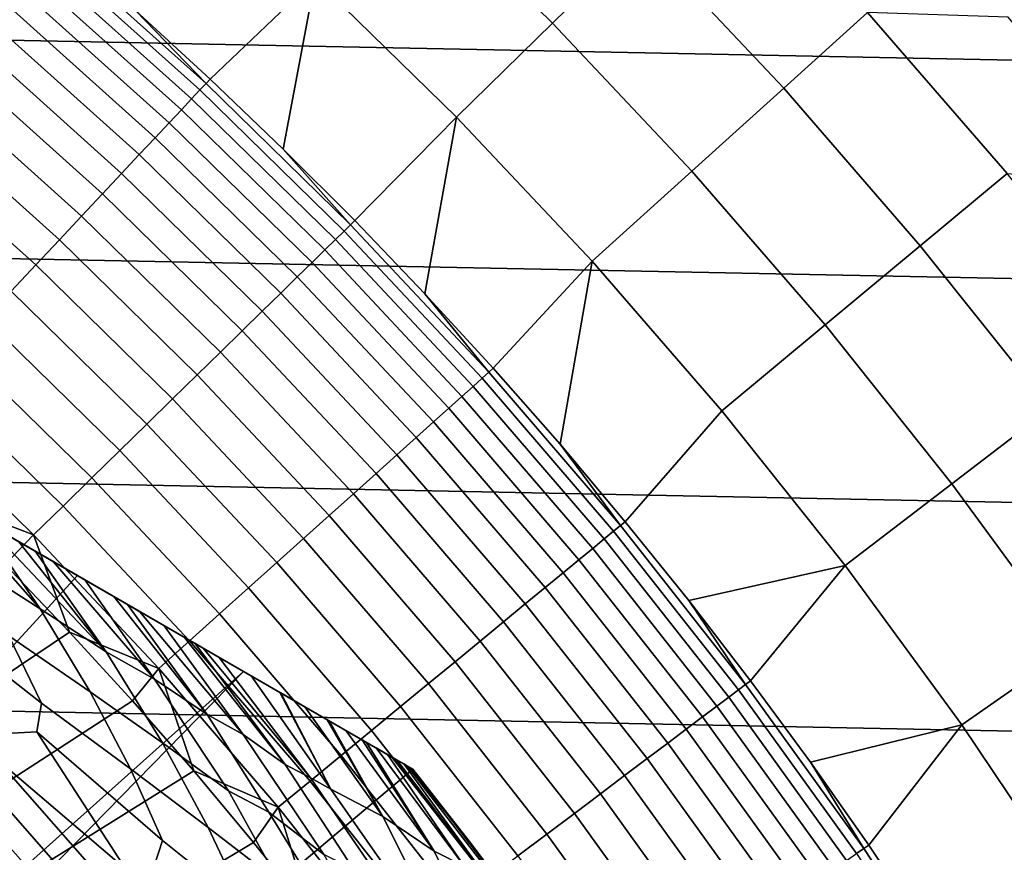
# Model space of a CAD drawing. Header units: metres. Extents: x -32 to 117, y -314 to 32.
# Tile 238 of 380: x 15.19 to 20.13, y 13.34 to 17.52. Entities that reach past the tile are written whole.
import ezdxf

# ---------------------------------------------------------------- set-up
doc = ezdxf.new("R2010")
doc.units = ezdxf.units.M
doc.layers.add('solid_24_501_064_XXX', color=7, linetype='CONTINUOUS')

msp = doc.modelspace()

# ---------------------------------------------------------------- linework, layer by layer
at = {"layer": 'solid_24_501_064_XXX'}
for points in [[(17.164658, 13.761341, 148.5), (3.335342, 21.745701, 148.5), (4.183744, 21.255875, 148.836288)], [(3.335342, 21.745701, 129.791641), (3.335342, 21.745701, 148.5), (17.164658, 13.761341, 148.5), (17.164658, 13.761341, 129.791641)], [(3.340253, 21.742865, 129.621338), (3.335342, 21.745701, 129.791641), (17.164658, 13.761341, 129.791641), (17.159746, 13.764176, 129.621338)], [(17.139305, 13.775978, 129.406357), (3.355197, 21.734238, 129.450684), (3.340253, 21.742865, 129.621338), (17.144802, 13.772804, 129.450684)], [(17.159746, 13.764176, 129.621338), (17.144802, 13.772804, 129.450684), (3.340253, 21.742865, 129.621338)], [(17.11982, 13.787229, 129.279663), (3.360694, 21.731064, 129.406357), (3.355197, 21.734238, 129.450684), (17.139305, 13.775978, 129.406357)], [(17.084394, 13.807681, 129.10791), (3.380181, 21.719812, 129.279663), (3.360694, 21.731064, 129.406357), (17.11982, 13.787229, 129.279663)], [(17.062336, 13.820416, 129.020355), (3.415605, 21.69936, 129.10791), (3.380181, 21.719812, 129.279663), (17.084394, 13.807681, 129.10791)], [(17.038164, 13.834373, 128.935287), (3.437664, 21.686625, 129.020355), (3.415605, 21.69936, 129.10791), (17.062336, 13.820416, 129.020355)], [(16.980753, 13.867519, 128.761612), (3.461836, 21.672668, 128.935287), (3.437664, 21.686625, 129.020355), (17.038164, 13.834373, 128.935287)], [(16.932249, 13.895523, 128.636612), (3.519247, 21.639523, 128.761612), (3.461836, 21.672668, 128.935287), (16.980753, 13.867519, 128.761612)], [(16.911251, 13.907645, 128.5867), (3.567751, 21.611519, 128.636612), (3.519247, 21.639523, 128.761612), (16.932249, 13.895523, 128.636612)], [(16.829237, 13.954996, 128.410522), (3.588748, 21.599396, 128.5867), (3.567751, 21.611519, 128.636612), (16.911251, 13.907645, 128.5867)], [(16.746887, 14.002541, 128.256302), (3.670763, 21.552046, 128.410522), (3.588748, 21.599396, 128.5867), (16.829237, 13.954996, 128.410522)], [(16.733585, 14.010221, 128.232971), (3.753112, 21.504501, 128.256302), (3.670763, 21.552046, 128.410522), (16.746887, 14.002541, 128.256302)], [(16.623266, 14.073914, 128.054153), (3.766415, 21.49682, 128.232971), (3.753112, 21.504501, 128.256302), (16.733585, 14.010221, 128.232971)], [(16.502417, 14.143686, 127.880692), (3.876734, 21.433128, 128.054153), (3.766415, 21.49682, 128.232971), (16.623266, 14.073914, 128.054153)], [(16.497526, 14.14651, 127.874092), (3.997584, 21.363356, 127.880692), (3.876734, 21.433128, 128.054153), (16.502417, 14.143686, 127.880692)], [(16.497526, 14.14651, 127.874092), (4.002474, 21.360531, 127.874092), (3.997584, 21.363356, 127.880692)], [(16.354189, 14.229266, 127.693161), (4.145812, 21.277775, 127.693161), (4.002474, 21.360531, 127.874092)], [(16.497526, 14.14651, 127.874092), (16.354189, 14.229266, 127.693161), (4.002474, 21.360531, 127.874092)], [(4.145812, 21.277775, 127.693161), (16.193218, 14.322203, 127.511368), (4.306782, 21.184839, 127.511368)], [(16.354189, 14.229266, 127.693161), (16.193218, 14.322203, 127.511368), (4.145812, 21.277775, 127.693161)], [(16.316256, 14.251166, 148.836288), (4.183744, 21.255875, 148.836288), (5.01775, 20.774361, 149.12825)], [(17.164658, 13.761341, 148.5), (4.183744, 21.255875, 148.836288), (16.316256, 14.251166, 148.836288)], [(4.306782, 21.184839, 127.511368), (16.193218, 14.322203, 127.511368), (16.112925, 14.368559, 127.433479)], [(4.387076, 21.138481, 127.433479), (4.306782, 21.184839, 127.511368), (16.112925, 14.368559, 127.433479)], [(4.387076, 21.138481, 127.433479), (16.112925, 14.368559, 127.433479), (16.070635, 14.392975, 127.397461)], [(4.387076, 21.138481, 127.433479), (16.070635, 14.392975, 127.397461), (4.429364, 21.114067, 127.397461)], [(4.429364, 21.114067, 127.397461), (16.070635, 14.392975, 127.397461), (16.02, 14.42221, 127.357704)], [(4.480006, 21.084829, 127.357704), (4.429364, 21.114067, 127.397461), (16.02, 14.42221, 127.357704)], [(4.480006, 21.084829, 127.357704), (16.02, 14.42221, 127.357704), (15.917484, 14.481397, 127.286102)], [(4.585603, 21.023861, 127.284103), (4.480006, 21.084829, 127.357704), (15.917484, 14.481397, 127.286102)], [(4.585603, 21.023861, 127.284103), (15.917484, 14.481397, 127.286102), (15.796026, 14.551521, 127.213036)], [(4.703994, 20.955509, 127.213028), (4.585603, 21.023861, 127.284103), (15.796026, 14.551521, 127.213036)], [(4.703994, 20.955509, 127.213028), (15.796026, 14.551521, 127.213036), (15.733983, 14.587341, 127.17955)], [(4.703994, 20.955509, 127.213028), (15.733983, 14.587341, 127.17955), (4.766017, 20.919701, 127.17955)], [(4.766017, 20.919701, 127.17955), (15.733983, 14.587341, 127.17955), (15.664571, 14.627417, 127.144661)], [(4.83546, 20.879606, 127.144646), (4.766017, 20.919701, 127.17955), (15.664571, 14.627417, 127.144661)], [(4.83546, 20.879606, 127.144646), (15.664571, 14.627417, 127.144661), (15.5188, 14.711577, 127.078682)], [(4.9812, 20.795464, 127.078682), (4.83546, 20.879606, 127.144646), (15.5188, 14.711577, 127.078682)], [(4.9812, 20.795464, 127.078682), (15.5188, 14.711577, 127.078682), (15.361296, 14.802513, 127.016624)], [(5.138761, 20.704496, 127.016602), (4.9812, 20.795464, 127.078682), (15.361296, 14.802513, 127.016624)], [(15.482249, 14.73268, 149.12825), (5.01775, 20.774361, 149.12825), (5.839837, 20.29973, 149.376968)], [(16.316256, 14.251166, 148.836288), (5.01775, 20.774361, 149.12825), (15.482249, 14.73268, 149.12825)], [(5.138761, 20.704496, 127.016602), (15.361296, 14.802513, 127.016624), (15.269307, 14.855622, 126.984024)], [(5.230693, 20.651419, 126.984024), (5.138761, 20.704496, 127.016602), (15.269307, 14.855622, 126.984024)], [(5.230693, 20.651419, 126.984024), (15.269307, 14.855622, 126.984024), (15.188452, 14.902305, 126.957336)], [(15.482249, 14.73268, 149.12825), (5.839837, 20.29973, 149.376968), (14.660162, 15.207313, 149.376968)], [(-26.140261, 19.311563, -303.5), (26.88744, 18.256929, -303.5), (27.591951, 17.173637, -303.5), (-26.88744, 18.256929, -303.5)], [(18.310503, 17.940727, 99.382652), (17.563488, 18.672657, 99.382652), (17.138014, 18.220314, 106.589211), (17.866932, 17.506115, 106.589211)], [(16.675602, 17.728701, 113.790924), (15.938597, 18.394121, 113.790924), (15.77358, 17.568945, 120.980194), (16.147943, 17.225492, 120.980194)], [(19.447931, 17.558947, 92.171654), (18.715542, 18.337587, 92.171654), (18.310503, 17.940727, 99.382652), (19.02704, 17.178938, 99.382652)], [(-26.88744, 18.256929, -303.5), (27.591951, 17.173637, -303.5), (28.252819, 16.063238, -303.5), (-27.591951, 17.173637, -303.5)], [(17.866932, 17.506115, 106.589211), (17.138014, 18.220314, 106.589211), (16.675602, 17.728701, 113.790924), (17.384853, 17.033773, 113.790924)], [(19.02704, 17.178938, 99.382652), (18.310503, 17.940727, 99.382652), (17.866932, 17.506115, 106.589211), (18.566113, 16.762779, 106.589211)], [(15.372256, 17.881407, 121.193291), (16.127321, 17.203503, 121.193291), (15.77358, 17.568945, 120.980194), (15.391913, 17.904264, 120.980194)], [(16.096272, 17.17038, 121.403885), (15.34266, 17.846979, 121.403885), (15.303287, 17.80118, 121.610687), (16.054964, 17.126316, 121.610687)], [(16.127321, 17.203503, 121.193291), (15.372256, 17.881407, 121.193291), (15.34266, 17.846979, 121.403885), (16.096272, 17.17038, 121.403885)], [(16.054964, 17.126316, 121.610687), (15.303287, 17.80118, 121.610687), (15.254341, 17.744246, 121.812614), (16.003614, 17.071539, 121.812614)], [(16.003614, 17.071539, 121.812614), (15.254341, 17.744246, 121.812614), (15.196074, 17.676468, 122.008636), (15.942485, 17.006332, 122.008636)], [(16.675602, 17.728701, 113.790924), (16.147943, 17.225492, 120.980194), (16.514832, 16.874063, 120.980194)], [(16.675602, 17.728701, 113.790924), (16.514832, 16.874063, 120.980194), (16.874073, 16.514822, 120.980194), (17.384853, 17.033773, 113.790924)], [(15.942485, 17.006332, 122.008636), (15.196074, 17.676468, 122.008636), (15.128786, 17.598196, 122.197731), (15.871893, 16.931028, 122.197731)], [(15.871893, 16.931028, 122.197731), (15.128786, 17.598196, 122.197731), (15.052826, 17.509838, 122.378937), (15.792201, 16.84602, 122.378937)], [(16.127321, 17.203503, 121.193291), (16.147943, 17.225492, 120.980194), (15.77358, 17.568945, 120.980194)], [(20.147951, 16.75108, 92.171654), (19.447931, 17.558947, 92.171654), (19.02704, 17.178938, 99.382652), (19.711912, 16.388556, 99.382652)], [(20.856874, 16.69371, 84.956604), (20.153164, 17.536795, 84.956604), (19.447931, 17.558947, 92.171654), (20.147951, 16.75108, 92.171654)], [(15.792201, 16.84602, 122.378937), (15.052826, 17.509838, 122.378937), (14.968583, 17.411844, 122.551315), (15.70382, 16.751741, 122.551315)], [(18.566113, 16.762779, 106.589211), (17.866932, 17.506115, 106.589211), (17.384853, 17.033773, 113.790924), (18.06517, 16.310493, 113.790924)], [(15.70382, 16.751741, 122.551315), (14.968583, 17.411844, 122.551315), (14.876493, 17.304724, 122.713974), (15.607208, 16.648682, 122.713974)], [(15.607208, 16.648682, 122.713974), (14.876493, 17.304724, 122.713974), (14.777032, 17.189026, 122.866074), (15.50286, 16.537371, 122.866074)], [(16.852522, 16.49374, 121.193291), (16.127321, 17.203503, 121.193291), (16.096272, 17.17038, 121.403885), (16.820076, 16.461985, 121.403885)], [(16.127321, 17.203503, 121.193291), (16.852522, 16.49374, 121.193291), (16.514832, 16.874063, 120.980194), (16.147943, 17.225492, 120.980194)], [(-27.591951, 17.173637, -303.5), (28.252819, 16.063238, -303.5), (28.869246, 14.927042, -303.5), (-28.252819, 16.063238, -303.5)], [(15.50286, 16.537371, 122.866074), (14.777032, 17.189026, 122.866074), (14.670711, 17.065351, 123.006828), (15.391316, 16.418385, 123.006828)], [(16.820076, 16.461985, 121.403885), (16.096272, 17.17038, 121.403885), (16.054964, 17.126316, 121.610687), (16.776913, 16.419739, 121.610687)], [(19.711912, 16.388556, 99.382652), (19.02704, 17.178938, 99.382652), (18.566113, 16.762779, 106.589211), (19.234392, 15.991544, 106.589211)], [(16.776913, 16.419739, 121.610687), (16.054964, 17.126316, 121.610687), (16.003614, 17.071539, 121.812614), (16.723253, 16.367222, 121.812614)], [(15.391316, 16.418385, 123.006828), (14.670711, 17.065351, 123.006828), (14.558079, 16.934334, 123.135521), (15.273152, 16.292334, 123.135521)], [(16.723253, 16.367222, 121.812614), (16.003614, 17.071539, 121.812614), (15.942485, 17.006332, 122.008636), (16.659374, 16.304705, 122.008636)], [(16.659374, 16.304705, 122.008636), (15.942485, 17.006332, 122.008636), (15.871893, 16.931028, 122.197731), (16.585608, 16.232508, 122.197731)], [(17.384853, 17.033773, 113.790924), (16.874073, 16.514822, 120.980194), (17.2255, 16.147936, 120.980194)], [(17.384853, 17.033773, 113.790924), (17.2255, 16.147936, 120.980194), (17.568954, 15.773571, 120.980194), (18.06517, 16.310493, 113.790924)], [(15.273152, 16.292334, 123.135521), (14.558079, 16.934334, 123.135521), (14.439715, 16.796652, 123.25148), (15.148975, 16.159872, 123.25148)], [(16.585608, 16.232508, 122.197731), (15.871893, 16.931028, 122.197731), (15.792201, 16.84602, 122.378937), (16.502333, 16.151005, 122.378937)], [(16.852522, 16.49374, 121.193291), (16.874073, 16.514822, 120.980194), (16.514832, 16.874063, 120.980194)], [(16.502333, 16.151005, 122.378937), (15.792201, 16.84602, 122.378937), (15.70382, 16.751741, 122.551315), (16.409979, 16.060617, 122.551315)], [(19.234392, 15.991544, 106.589211), (18.566113, 16.762779, 106.589211), (18.06517, 16.310493, 113.790924), (18.715418, 15.560067, 113.790924)], [(16.409979, 16.060617, 122.551315), (15.70382, 16.751741, 122.551315), (15.607208, 16.648682, 122.713974), (16.309021, 15.961809, 122.713974)], [(20.814436, 15.915334, 92.171654), (20.147951, 16.75108, 92.171654), (19.711912, 16.388556, 99.382652), (20.363974, 15.570896, 99.382652)], [(16.309021, 15.961809, 122.713974), (15.607208, 16.648682, 122.713974), (15.50286, 16.537371, 122.866074), (16.199982, 15.855091, 122.866074)], [(16.199982, 15.855091, 122.866074), (15.50286, 16.537371, 122.866074), (15.391316, 16.418385, 123.006828), (16.083422, 15.741014, 123.006828)], [(16.852522, 16.49374, 121.193291), (17.546516, 15.753436, 121.193291), (17.2255, 16.147936, 120.980194), (16.874073, 16.514822, 120.980194)], [(17.512733, 15.723105, 121.403885), (16.820076, 16.461985, 121.403885), (16.776913, 16.419739, 121.610687), (17.467793, 15.682756, 121.610687)], [(17.546516, 15.753436, 121.193291), (16.852522, 16.49374, 121.193291), (16.820076, 16.461985, 121.403885), (17.512733, 15.723105, 121.403885)], [(16.083422, 15.741014, 123.006828), (15.391316, 16.418385, 123.006828), (15.273152, 16.292334, 123.135521), (15.959944, 15.620164, 123.135521)], [(17.467793, 15.682756, 121.610687), (16.776913, 16.419739, 121.610687), (16.723253, 16.367222, 121.812614), (17.411922, 15.632596, 121.812614)], [(17.411922, 15.632596, 121.812614), (16.723253, 16.367222, 121.812614), (16.659374, 16.304705, 122.008636), (17.345415, 15.572885, 122.008636)], [(20.363974, 15.570896, 99.382652), (19.711912, 16.388556, 99.382652), (19.234392, 15.991544, 106.589211), (19.870657, 15.193692, 106.589211)], [(18.06517, 16.310493, 113.790924), (17.568954, 15.773571, 120.980194), (17.904272, 15.391905, 120.980194)], [(18.06517, 16.310493, 113.790924), (17.904272, 15.391905, 120.980194), (18.2313, 15.003112, 120.980194), (18.715418, 15.560067, 113.790924)], [(15.959944, 15.620164, 123.135521), (15.273152, 16.292334, 123.135521), (15.148975, 16.159872, 123.25148), (15.830183, 15.493166, 123.25148)], [(17.345415, 15.572885, 122.008636), (16.659374, 16.304705, 122.008636), (16.585608, 16.232508, 122.197731), (17.26861, 15.503929, 122.197731)], [(17.26861, 15.503929, 122.197731), (16.585608, 16.232508, 122.197731), (16.502333, 16.151005, 122.378937), (17.181906, 15.426085, 122.378937)], [(15.830183, 15.493166, 123.25148), (15.148975, 16.159872, 123.25148), (15.019428, 16.021679, 123.354111), (15.69481, 15.360675, 123.354111)], [(17.181906, 15.426085, 122.378937), (16.502333, 16.151005, 122.378937), (16.409979, 16.060617, 122.551315), (17.085749, 15.339753, 122.551315)], [(17.546516, 15.753436, 121.193291), (17.568954, 15.773571, 120.980194), (17.2255, 16.147936, 120.980194)], [(-28.252819, 16.063238, -303.5), (28.869246, 14.927042, -303.5), (29.439856, 13.767515, -303.5), (-28.869246, 14.927042, -303.5)], [(17.085749, 15.339753, 122.551315), (16.409979, 16.060617, 122.551315), (16.309021, 15.961809, 122.713974), (16.980633, 15.24538, 122.713974)], [(15.69481, 15.360675, 123.354111), (15.019428, 16.021679, 123.354111), (14.885177, 15.878469, 123.442886), (15.554523, 15.223373, 123.442886)], [(16.980633, 15.24538, 122.713974), (16.309021, 15.961809, 122.713974), (16.199982, 15.855091, 122.866074), (16.867104, 15.143452, 122.866074)], [(19.870657, 15.193692, 106.589211), (19.234392, 15.991544, 106.589211), (18.715418, 15.560067, 113.790924), (19.334517, 14.783743, 113.790924)], [(15.554523, 15.223373, 123.442886), (14.885177, 15.878469, 123.442886), (14.746915, 15.730981, 123.517342), (15.410043, 15.08197, 123.517342)], [(16.867104, 15.143452, 122.866074), (16.199982, 15.855091, 122.866074), (16.083422, 15.741014, 123.006828), (16.745745, 15.034494, 123.006828)], [(17.546516, 15.753436, 121.193291), (18.208019, 14.983959, 121.193291), (17.904272, 15.391905, 120.980194), (17.568954, 15.773571, 120.980194)], [(15.410043, 15.08197, 123.517342), (14.746915, 15.730981, 123.517342), (14.605355, 15.579974, 123.577095), (15.262117, 14.937195, 123.577095)], [(16.745745, 15.034494, 123.006828), (16.083422, 15.741014, 123.006828), (15.959944, 15.620164, 123.135521), (16.617182, 14.919069, 123.135521)], [(18.172962, 14.955111, 121.403885), (17.512733, 15.723105, 121.403885), (17.467793, 15.682756, 121.610687), (18.126326, 14.916733, 121.610687)], [(18.208019, 14.983959, 121.193291), (17.546516, 15.753436, 121.193291), (17.512733, 15.723105, 121.403885), (18.172962, 14.955111, 121.403885)], [(18.126326, 14.916733, 121.610687), (17.467793, 15.682756, 121.610687), (17.411922, 15.632596, 121.812614), (18.068352, 14.869022, 121.812614)], [(16.617182, 14.919069, 123.135521), (15.959944, 15.620164, 123.135521), (15.830183, 15.493166, 123.25148), (16.482077, 14.797771, 123.25148)], [(18.068352, 14.869022, 121.812614), (17.411922, 15.632596, 121.812614), (17.345415, 15.572885, 122.008636), (17.999334, 14.812227, 122.008636)], [(15.262117, 14.937195, 123.577095), (14.605355, 15.579974, 123.577095), (14.787829, 15.118472, 123.621208)], [(17.999334, 14.812227, 122.008636), (17.345415, 15.572885, 122.008636), (17.26861, 15.503929, 122.197731), (17.919636, 14.74664, 122.197731)], [(20.982141, 14.727321, 99.382652), (20.363974, 15.570896, 99.382652), (19.870657, 15.193692, 106.589211), (20.47385, 14.370552, 106.589211)], [(19.334517, 14.783743, 113.790924), (18.715418, 15.560067, 113.790924), (18.2313, 15.003112, 120.980194), (18.549889, 14.607372, 120.980194)], [(16.482077, 14.797771, 123.25148), (15.830183, 15.493166, 123.25148), (15.69481, 15.360675, 123.354111), (16.341129, 14.671227, 123.354111)], [(17.919636, 14.74664, 122.197731), (17.26861, 15.503929, 122.197731), (17.181906, 15.426085, 122.378937), (17.829662, 14.672598, 122.378937)], [(17.829662, 14.672598, 122.378937), (17.181906, 15.426085, 122.378937), (17.085749, 15.339753, 122.551315), (17.729879, 14.590484, 122.551315)], [(18.208019, 14.983959, 121.193291), (18.2313, 15.003112, 120.980194), (17.904272, 15.391905, 120.980194)], [(16.341129, 14.671227, 123.354111), (15.69481, 15.360675, 123.354111), (15.554523, 15.223373, 123.442886), (16.195065, 14.540089, 123.442886)], [(17.729879, 14.590484, 122.551315), (17.085749, 15.339753, 122.551315), (16.980633, 15.24538, 122.713974), (17.620802, 14.50072, 122.713974)], [(16.195065, 14.540089, 123.442886), (15.554523, 15.223373, 123.442886), (15.410043, 15.08197, 123.517342), (16.044636, 14.405032, 123.517342)], [(17.620802, 14.50072, 122.713974), (16.980633, 15.24538, 122.713974), (16.867104, 15.143452, 122.866074), (17.502991, 14.40377, 122.866074)], [(14.660162, 15.207313, 149.376968), (11.57972, 11.041283, 154.5), (11.839188, 10.762604, 154.5), (15.482249, 14.73268, 149.12825)], [(14.923221, 14.803862, 126.744232), (14.653592, 15.211106, 126.8162), (14.79789, 15.127795, 126.849052), (15.294835, 14.566307, 126.816277)], [(20.47385, 14.370552, 106.589211), (19.870657, 15.193692, 106.589211), (19.334517, 14.783743, 113.790924), (19.921434, 13.982812, 113.790924)], [(15.294835, 14.566307, 126.816277), (14.79789, 15.127795, 126.849052), (14.982696, 15.021098, 126.896385)], [(17.502991, 14.40377, 122.866074), (16.867104, 15.143452, 122.866074), (16.745745, 15.034494, 123.006828), (17.377056, 14.300135, 123.006828)], [(15.262117, 14.937195, 123.577095), (14.787829, 15.118472, 123.621208), (15.118668, 14.787629, 123.621208)], [(16.044636, 14.405032, 123.517342), (15.410043, 15.08197, 123.517342), (15.262117, 14.937195, 123.577095), (15.890618, 14.266754, 123.577095)], [(17.377056, 14.300135, 123.006828), (16.745745, 15.034494, 123.006828), (16.617182, 14.919069, 123.135521), (17.243647, 14.190348, 123.135521)], [(15.294835, 14.566307, 126.816277), (14.982696, 15.021098, 126.896385), (15.000912, 15.010581, 126.901398), (15.626284, 14.35041, 126.896408)], [(15.626284, 14.35041, 126.896408), (15.000912, 15.010581, 126.901398), (15.188452, 14.902305, 126.957336)], [(18.835804, 14.186737, 121.193291), (18.208019, 14.983959, 121.193291), (18.172962, 14.955111, 121.403885), (18.799538, 14.159423, 121.403885)], [(18.208019, 14.983959, 121.193291), (18.835804, 14.186737, 121.193291), (18.549889, 14.607372, 120.980194), (18.2313, 15.003112, 120.980194)], [(-28.869246, 14.927042, -303.5), (29.439856, 13.767515, -303.5), (29.963835, 12.586431, -303.5), (-29.439856, 13.767515, -303.5)], [(15.262117, 14.937195, 123.577095), (15.118668, 14.787629, 123.621208), (15.442105, 14.449549, 123.621208)], [(15.890618, 14.266754, 123.577095), (15.262117, 14.937195, 123.577095), (15.442105, 14.449549, 123.621208)], [(18.799538, 14.159423, 121.403885), (18.172962, 14.955111, 121.403885), (18.126326, 14.916733, 121.610687), (18.751295, 14.123086, 121.610687)], [(15.626284, 14.35041, 126.896408), (15.188452, 14.902305, 126.957336), (15.269307, 14.855622, 126.984024)], [(17.243647, 14.190348, 123.135521), (16.617182, 14.919069, 123.135521), (16.482077, 14.797771, 123.25148), (17.103449, 14.074975, 123.25148)], [(18.751295, 14.123086, 121.610687), (18.126326, 14.916733, 121.610687), (18.068352, 14.869022, 121.812614), (18.69132, 14.077915, 121.812614)], [(15.626284, 14.35041, 126.896408), (15.269307, 14.855622, 126.984024), (15.361296, 14.802513, 127.016624), (15.869109, 14.213168, 126.984077)], [(18.69132, 14.077915, 121.812614), (18.068352, 14.869022, 121.812614), (17.999334, 14.812227, 122.008636), (18.619925, 14.024141, 122.008636)], [(15.442105, 14.449549, 123.621208), (15.118668, 14.787629, 123.621208), (14.330385, 13.701251, 123.854294)], [(15.137838, 14.430388, 126.680763), (14.923221, 14.803862, 126.744232), (15.294835, 14.566307, 126.816277), (15.545287, 14.149237, 126.744232)], [(15.869109, 14.213168, 126.984077), (15.361296, 14.802513, 127.016624), (15.5188, 14.711577, 127.078682)], [(17.103449, 14.074975, 123.25148), (16.482077, 14.797771, 123.25148), (16.341129, 14.671227, 123.354111), (16.957188, 13.954612, 123.354111)], [(18.619925, 14.024141, 122.008636), (17.999334, 14.812227, 122.008636), (17.919636, 14.74664, 122.197731), (18.537477, 13.962044, 122.197731)], [(19.334517, 14.783743, 113.790924), (18.549889, 14.607372, 120.980194), (18.859888, 14.204869, 120.980194)], [(19.921434, 13.982812, 113.790924), (19.334517, 14.783743, 113.790924), (18.859888, 14.204869, 120.980194), (19.161154, 13.795791, 120.980194)], [(15.482249, 14.73268, 149.12825), (11.839188, 10.762604, 154.5), (12.091828, 10.477948, 154.5), (16.316256, 14.251166, 148.836288)], [(14.65994, 14.595796, 126.581253), (14.665236, 14.753789, 126.626312), (15.137838, 14.430388, 126.680763), (15.301902, 14.092382, 126.626312)], [(18.537477, 13.962044, 122.197731), (17.919636, 14.74664, 122.197731), (17.829662, 14.672598, 122.378937), (18.444401, 13.891941, 122.378937)], [(15.869109, 14.213168, 126.984077), (15.5188, 14.711577, 127.078682), (15.664571, 14.627417, 127.144661), (16.133265, 14.034998, 127.07869)], [(16.133265, 14.034998, 127.07869), (15.664571, 14.627417, 127.144661), (15.733983, 14.587341, 127.17955)], [(16.957188, 13.954612, 123.354111), (16.341129, 14.671227, 123.354111), (16.195065, 14.540089, 123.442886), (16.805616, 13.829878, 123.442886)], [(18.444401, 13.891941, 122.378937), (17.829662, 14.672598, 122.378937), (17.729879, 14.590484, 122.551315), (18.341179, 13.814196, 122.551315)], [(15.301902, 14.092382, 126.626312), (15.277554, 13.948027, 126.581253), (15.122891, 13.940829, 126.545876), (14.65994, 14.595796, 126.581253)], [(16.133265, 14.034998, 127.07869), (15.733983, 14.587341, 127.17955), (15.796026, 14.551521, 127.213036), (16.313887, 13.935814, 127.179596)], [(18.341179, 13.814196, 122.551315), (17.729879, 14.590484, 122.551315), (17.620802, 14.50072, 122.713974), (18.22834, 13.729208, 122.713974)], [(18.835804, 14.186737, 121.193291), (18.859888, 14.204869, 120.980194), (18.549889, 14.607372, 120.980194)], [(15.545287, 14.149237, 126.744232), (15.294835, 14.566307, 126.816277), (15.626284, 14.35041, 126.896408), (15.909147, 13.892743, 126.816277)], [(16.313887, 13.935814, 127.179596), (15.796026, 14.551521, 127.213036), (15.917484, 14.481397, 127.286102)], [(16.805616, 13.829878, 123.442886), (16.195065, 14.540089, 123.442886), (16.044636, 14.405032, 123.517342), (16.649517, 13.701419, 123.517342)], [(16.313887, 13.935814, 127.179596), (15.917484, 14.481397, 127.286102), (16.02, 14.42221, 127.357704), (16.524059, 13.785233, 127.28611)], [(18.22834, 13.729208, 122.713974), (17.620802, 14.50072, 122.713974), (17.502991, 14.40377, 122.866074), (18.106468, 13.637417, 122.866074)], [(15.757983, 14.104398, 123.621208), (15.442105, 14.449549, 123.621208), (14.330385, 13.701251, 123.854294), (14.634216, 13.376245, 123.854294)], [(15.301902, 14.092382, 126.626312), (15.137838, 14.430388, 126.680763), (15.545287, 14.149237, 126.744232), (15.74761, 13.762378, 126.680763)], [(15.890618, 14.266754, 123.577095), (15.442105, 14.449549, 123.621208), (15.757983, 14.104398, 123.621208)], [(16.649517, 13.701419, 123.517342), (16.044636, 14.405032, 123.517342), (15.890618, 14.266754, 123.577095), (16.489693, 13.569895, 123.577095)], [(16.524059, 13.785233, 127.28611), (16.02, 14.42221, 127.357704), (16.070635, 14.392975, 127.397461)], [(16.524059, 13.785233, 127.28611), (16.070635, 14.392975, 127.397461), (16.112925, 14.368559, 127.433479), (16.651091, 13.717318, 127.397499)], [(18.106468, 13.637417, 122.866074), (17.502991, 14.40377, 122.866074), (17.377056, 14.300135, 123.006828), (17.976191, 13.539294, 123.006828)], [(15.909147, 13.892743, 126.816277), (15.626284, 14.35041, 126.896408), (15.869109, 14.213168, 126.984077), (16.24036, 13.651581, 126.896408)], [(16.651091, 13.717318, 127.397499), (16.112925, 14.368559, 127.433479), (16.193218, 14.322203, 127.511368)], [(21.042967, 13.523494, 106.589211), (20.47385, 14.370552, 106.589211), (19.921434, 13.982812, 113.790924), (20.475195, 13.158608, 113.790924)], [(16.354189, 14.229266, 127.693161), (16.754538, 13.661306, 127.511368), (16.651091, 13.717318, 127.397499), (16.193218, 14.322203, 127.511368)], [(17.976191, 13.539294, 123.006828), (17.377056, 14.300135, 123.006828), (17.243647, 14.190348, 123.135521), (17.838182, 13.435349, 123.135521)], [(16.316256, 14.251166, 148.836288), (12.091828, 10.477948, 154.5), (12.337894, 10.187035, 154.5)], [(16.316256, 14.251166, 148.836288), (12.337894, 10.187035, 154.5), (12.576989, 9.89035, 154.5), (17.164658, 13.761341, 148.5)], [(15.890618, 14.266754, 123.577095), (15.757983, 14.104398, 123.621208), (16.066147, 13.752346, 123.621208)], [(16.489693, 13.569895, 123.577095), (15.890618, 14.266754, 123.577095), (16.066147, 13.752346, 123.621208)], [(16.24036, 13.651581, 126.896408), (15.869109, 14.213168, 126.984077), (16.133265, 14.034998, 127.07869), (16.443249, 13.544827, 126.984077)], [(16.497526, 14.14651, 127.874092), (16.754538, 13.661306, 127.511368), (16.354189, 14.229266, 127.693161)], [(17.838182, 13.435349, 123.135521), (17.243647, 14.190348, 123.135521), (17.103449, 14.074975, 123.25148), (17.693151, 13.326115, 123.25148)], [(19.428709, 13.363243, 121.193291), (18.835804, 14.186737, 121.193291), (18.799538, 14.159423, 121.403885), (19.391302, 13.337515, 121.403885)], [(18.835804, 14.186737, 121.193291), (19.428709, 13.363243, 121.193291), (19.161154, 13.795791, 120.980194), (18.859888, 14.204869, 120.980194)], [(15.74761, 13.762378, 126.680763), (15.545287, 14.149237, 126.744232), (15.909147, 13.892743, 126.816277), (16.138662, 13.468496, 126.744232)], [(16.502417, 14.143686, 127.880692), (16.754538, 13.661306, 127.511368), (16.497526, 14.14651, 127.874092)], [(16.623266, 14.073914, 128.054153), (17.014076, 13.523772, 127.880661), (16.754538, 13.661306, 127.511368), (16.502417, 14.143686, 127.880692)], [(19.391302, 13.337515, 121.403885), (18.799538, 14.159423, 121.403885), (18.751295, 14.123086, 121.610687), (19.341539, 13.303288, 121.610687)], [(16.066147, 13.752346, 123.621208), (15.757983, 14.104398, 123.621208), (14.634216, 13.376245, 123.854294), (14.930679, 13.044503, 123.854294)], [(15.277554, 13.948027, 126.581253), (15.301902, 14.092382, 126.626312), (15.74761, 13.762378, 126.680763), (15.908767, 13.403529, 126.626312)], [(19.341539, 13.303288, 121.610687), (18.751295, 14.123086, 121.610687), (18.69132, 14.077915, 121.812614), (19.279678, 13.260738, 121.812614)], [(16.443249, 13.544827, 126.984077), (16.133265, 14.034998, 127.07869), (16.313887, 13.935814, 127.179596), (16.71829, 13.332747, 127.07869)], [(17.014076, 13.523772, 127.880661), (16.623266, 14.073914, 128.054153), (16.733585, 14.010221, 128.232971)], [(17.693151, 13.326115, 123.25148), (17.103449, 14.074975, 123.25148), (16.957188, 13.954612, 123.354111), (17.541845, 13.212154, 123.354111)], [(19.279678, 13.260738, 121.812614), (18.69132, 14.077915, 121.812614), (18.619925, 14.024141, 122.008636), (19.206036, 13.210086, 122.008636)], [(17.014076, 13.523772, 127.880661), (16.733585, 14.010221, 128.232971), (16.746887, 14.002541, 128.256302)], [(17.014076, 13.523772, 127.880661), (16.746887, 14.002541, 128.256302), (16.829237, 13.954996, 128.410522), (17.271635, 13.349852, 128.25618)], [(19.206036, 13.210086, 122.008636), (18.619925, 14.024141, 122.008636), (18.537477, 13.962044, 122.197731), (19.120991, 13.151592, 122.197731)], [(15.277554, 13.948027, 126.581253), (15.724529, 13.258496, 126.545876), (15.074958, 13.813654, 126.520439), (15.122891, 13.940829, 126.545876)], [(15.908767, 13.403529, 126.626312), (15.86657, 13.27415, 126.581253), (15.724529, 13.258496, 126.545876), (15.277554, 13.948027, 126.581253)], [(16.71829, 13.332747, 127.07869), (16.313887, 13.935814, 127.179596), (16.524059, 13.785233, 127.28611), (16.867985, 13.259747, 127.179596)], [(17.541845, 13.212154, 123.354111), (16.957188, 13.954612, 123.354111), (16.805616, 13.829878, 123.442886), (17.385048, 13.094058, 123.442886)], [(17.271635, 13.349852, 128.25618), (16.829237, 13.954996, 128.410522), (16.911251, 13.907645, 128.5867)], [(19.120991, 13.151592, 122.197731), (18.537477, 13.962044, 122.197731), (18.444401, 13.891941, 122.378937), (19.024986, 13.085559, 122.378937)], [(19.921434, 13.982812, 113.790924), (19.161154, 13.795791, 120.980194), (19.45355, 13.380323, 120.980194)], [(20.475195, 13.158608, 113.790924), (19.921434, 13.982812, 113.790924), (19.45355, 13.380323, 120.980194), (19.736938, 12.958662, 120.980194)], [(16.138662, 13.468496, 126.744232), (15.909147, 13.892743, 126.816277), (16.24036, 13.651581, 126.896408), (16.493822, 13.193299, 126.816277)], [(17.271635, 13.349852, 128.25618), (16.911251, 13.907645, 128.5867), (16.932249, 13.895523, 128.636612)], [(17.271635, 13.349852, 128.25618), (16.932249, 13.895523, 128.636612), (16.980753, 13.867519, 128.761612), (17.425512, 13.271673, 128.636398)], [(19.024986, 13.085559, 122.378937), (18.444401, 13.891941, 122.378937), (18.341179, 13.814196, 122.551315), (18.918514, 13.012326, 122.551315)], [(17.425512, 13.271673, 128.636398), (16.980753, 13.867519, 128.761612), (17.038164, 13.834373, 128.935287)], [(15.568902, 13.06386, 126.505112), (14.984246, 13.730532, 126.505112), (15.074958, 13.813654, 126.520439), (15.663153, 13.142946, 126.520439)], [(15.663153, 13.142946, 126.520439), (15.074958, 13.813654, 126.520439), (15.724529, 13.258496, 126.545876)], [(17.385048, 13.094058, 123.442886), (16.805616, 13.829878, 123.442886), (16.649517, 13.701419, 123.517342), (17.223566, 12.972433, 123.517342)], [(17.591461, 13.140243, 129.020157), (17.425512, 13.271673, 128.636398), (17.038164, 13.834373, 128.935287), (17.062336, 13.820416, 129.020355)], [(17.591461, 13.140243, 129.020157), (17.062336, 13.820416, 129.020355), (17.084394, 13.807681, 129.10791)], [(17.591461, 13.140243, 129.020157), (17.084394, 13.807681, 129.10791), (17.11982, 13.787229, 129.279663)], [(18.918514, 13.012326, 122.551315), (18.341179, 13.814196, 122.551315), (18.22834, 13.729208, 122.713974), (18.802124, 12.932272, 122.713974)], [(19.428709, 13.363243, 121.193291), (19.45355, 13.380323, 120.980194), (19.161154, 13.795791, 120.980194)], [(-29.439856, 13.767515, -303.5), (29.963835, 12.586431, -303.5), (30.440569, 11.385158, -303.5), (-29.963835, 12.586431, -303.5)], [(17.74667, 13.002142, 148.5), (17.164658, 13.761341, 148.5), (12.576989, 9.89035, 154.5), (12.808691, 9.588402, 154.5)], [(16.366446, 13.393563, 123.621208), (16.066147, 13.752346, 123.621208), (14.930679, 13.044503, 123.854294), (15.219624, 12.706191, 123.854294)], [(15.908767, 13.403529, 126.626312), (15.74761, 13.762378, 126.680763), (16.138662, 13.468496, 126.744232), (16.327929, 13.068626, 126.680763)], [(16.489693, 13.569895, 123.577095), (16.066147, 13.752346, 123.621208), (16.366446, 13.393563, 123.621208)], [(16.867985, 13.259747, 127.179596), (16.524059, 13.785233, 127.28611), (16.651091, 13.717318, 127.397499), (17.100328, 13.063537, 127.28611)], [(17.654512, 13.109204, 129.406281), (17.591461, 13.140243, 129.020157), (17.11982, 13.787229, 129.279663), (17.139305, 13.775978, 129.406357)], [(17.654512, 13.109204, 129.406281), (17.139305, 13.775978, 129.406357), (17.144802, 13.772804, 129.450684), (17.459776, 13.384926, 129.791641)], [(17.459776, 13.384926, 129.791641), (17.144802, 13.772804, 129.450684), (17.159746, 13.764176, 129.621338)], [(17.459776, 13.384926, 129.791641), (17.159746, 13.764176, 129.621338), (17.164658, 13.761341, 129.791641)], [(17.459776, 13.384926, 129.791641), (17.164658, 13.761341, 129.791641), (17.164658, 13.761341, 148.5), (17.74667, 13.002142, 148.5)], [(14.984246, 13.730532, 126.505112), (15.568902, 13.06386, 126.505112), (15.210019, 13.292663, 126.5), (14.90774, 13.630805, 126.5)], [(17.223566, 12.972433, 123.517342), (16.649517, 13.701419, 123.517342), (16.489693, 13.569895, 123.577095), (17.058233, 12.847907, 123.577095)], [(17.100328, 13.063537, 127.28611), (16.651091, 13.717318, 127.397499), (16.754538, 13.661306, 127.511368), (17.204208, 13.01687, 127.397499)], [(18.802124, 12.932272, 122.713974), (18.22834, 13.729208, 122.713974), (18.106468, 13.637417, 122.866074), (18.676416, 12.845809, 122.866074)], [(16.493822, 13.193299, 126.816277), (16.24036, 13.651581, 126.896408), (16.443249, 13.544827, 126.984077), (16.823214, 12.926503, 126.896408)], [(17.014076, 13.523772, 127.880661), (17.2889, 12.978432, 127.511368), (17.204208, 13.01687, 127.397499), (16.754538, 13.661306, 127.511368)], [(14.90774, 13.630805, 126.5), (15.210019, 13.292663, 126.5), (14.738583, 11.990582, 126.5)], [(18.676416, 12.845809, 122.866074), (18.106468, 13.637417, 122.866074), (17.976191, 13.539294, 123.006828), (18.542038, 12.753383, 123.006828)], [(16.489693, 13.569895, 123.577095), (16.366446, 13.393563, 123.621208), (16.658733, 13.028227, 123.621208)], [(16.823214, 12.926503, 126.896408), (16.443249, 13.544827, 126.984077), (16.71829, 13.332747, 127.07869), (16.98926, 12.853319, 126.984077)], [(17.058233, 12.847907, 123.577095), (16.489693, 13.569895, 123.577095), (16.658733, 13.028227, 123.621208)], [(17.271635, 13.349852, 128.25618), (17.502693, 12.885144, 127.880661), (17.2889, 12.978432, 127.511368), (17.014076, 13.523772, 127.880661)], [(18.542038, 12.753383, 123.006828), (17.976191, 13.539294, 123.006828), (17.838182, 13.435349, 123.135521), (18.399685, 12.655471, 123.135521)], [(16.327929, 13.068626, 126.680763), (16.138662, 13.468496, 126.744232), (16.493822, 13.193299, 126.816277), (16.702253, 12.762899, 126.744232)], [(16.658733, 13.028227, 123.621208), (16.366446, 13.393563, 123.621208), (15.219624, 12.706191, 123.854294), (15.500902, 12.361483, 123.854294)], [(15.86657, 13.27415, 126.581253), (15.908767, 13.403529, 126.626312), (16.327929, 13.068626, 126.680763), (16.484648, 12.688571, 126.626312)], [(18.399685, 12.655471, 123.135521), (17.838182, 13.435349, 123.135521), (17.693151, 13.326115, 123.25148), (18.250088, 12.552577, 123.25148)], [(17.425512, 13.271673, 128.636398), (17.771482, 12.676842, 128.25618), (17.502693, 12.885144, 127.880661), (17.271635, 13.349852, 128.25618)], [(17.746639, 13.002183, 129.791641), (17.459776, 13.384926, 129.791641), (17.74667, 13.002142, 148.5)], [(17.654512, 13.109204, 129.406281), (17.459776, 13.384926, 129.791641), (17.746639, 13.002183, 129.791641)], [(19.985636, 12.515004, 121.193291), (19.428709, 13.363243, 121.193291), (19.391302, 13.337515, 121.403885), (19.947157, 12.490909, 121.403885)], [(19.428709, 13.363243, 121.193291), (19.985636, 12.515004, 121.193291), (19.736938, 12.958662, 120.980194), (19.45355, 13.380323, 120.980194)]]:
    msp.add_3dface(points, dxfattribs=at)

doc.saveas('drawing.dxf')
